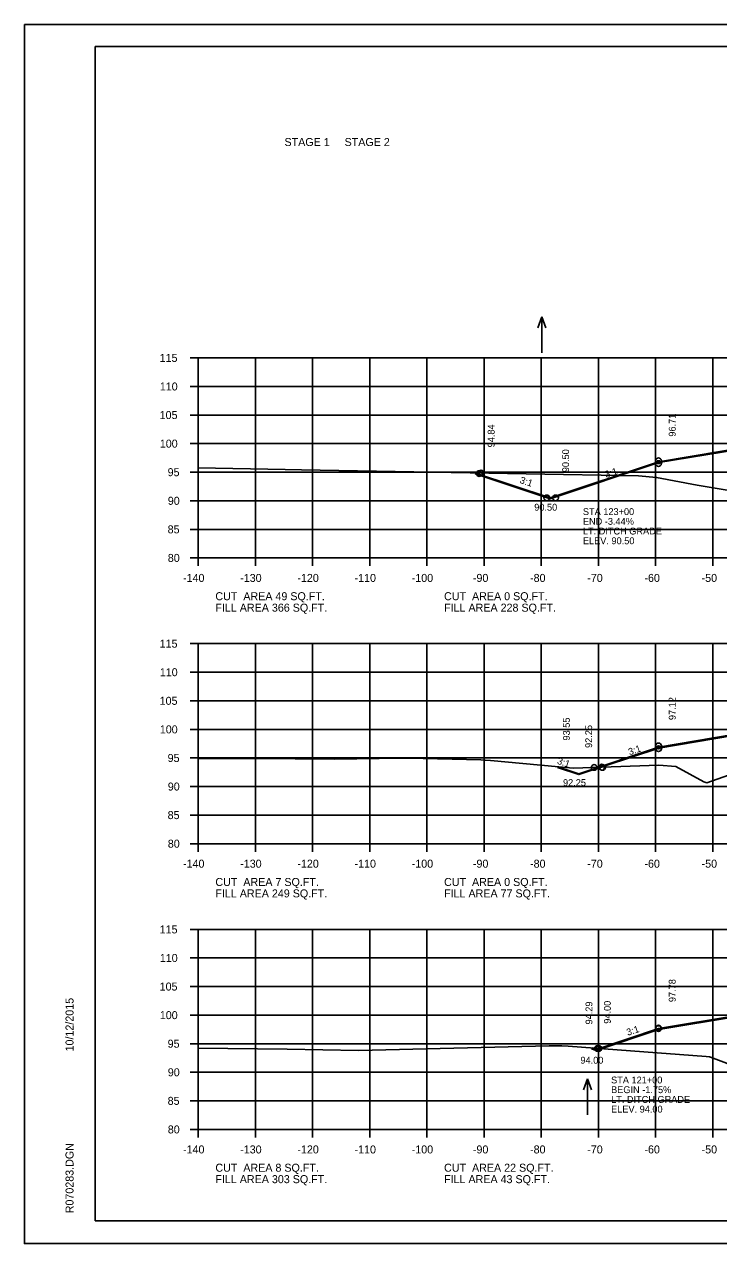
# Model space of a CAD drawing. Extents: x 1175611 to 1176402, y -433344 to -416213.
# Drawn here: x 1175610.6 to 1175732, y -431636.8 to -431423.5 of the extents above; entities that cross this region are included whole.
import ezdxf

# ---------------------------------------------------------------- set-up
doc = ezdxf.new("R2010")
doc.units = 0
for name, color, linetype in [('Default', 7, 'Continuous'), ('R_Axis', 7, 'Continuous'), ('R_Axis Annot', 7, 'Continuous'), ('R_Border', 7, 'Continuous'), ('R_Exist Surface', 7, 'Continuous'), ('R_Fin Surface', 7, 'Continuous'), ('R_Grid', 7, 'Continuous'), ('R_No Plot', 7, 'Continuous'), ('R_Water Annot', 7, 'Continuous'), ('R_Xsect Elev', 7, 'Continuous'), ('R_Xsect Slope', 7, 'Continuous')]:
    doc.layers.add(name, color=color, linetype=linetype)

msp = doc.modelspace()

# ---------------------------------------------------------------- linework, layer by layer
at = {"layer": 'Default'}
for points in [[(1175689.4, -431502.15), (1175702.5, -431506.52), (1175721.51, -431500.18), (1175732.58, -431498.34), (1175743.49, -431496.52), (1175749.48, -431496.25), (1175780.98, -431494.85), (1175810.48, -431493.53), (1175812.48, -431493.44), (1175818.46, -431493.17), (1175830.18, -431495.13), (1175840.43, -431496.83), (1175857.93, -431502.67)], [(1175703.82, -431553.54), (1175707.52, -431554.77), (1175721.51, -431550.11), (1175734.59, -431547.93), (1175743.49, -431546.44), (1175749.48, -431546.21), (1175751.48, -431546.15), (1175780.98, -431545.38), (1175810.48, -431544.6), (1175818.46, -431544.39), (1175829.43, -431546.22), (1175840.43, -431548.05), (1175852.38, -431552.04)], [(1175709.76, -431602.75), (1175710.57, -431603.02), (1175721.51, -431599.37), (1175735.23, -431597.09), (1175743.49, -431595.71), (1175749.48, -431595.47), (1175751.48, -431595.43), (1175780.97, -431594.84), (1175810.47, -431594.61), (1175818.46, -431594.55), (1175828.68, -431596.25), (1175840.43, -431598.21), (1175846.47, -431600.22)]]:
    msp.add_lwpolyline(points, dxfattribs=at)
at = {"layer": 'R_Axis'}
for p, q in [((1175639.57, -431481.85), (1175640.97, -431481.85)), ((1175640.97, -431516.85), (1175640.97, -431481.85)), ((1175639.57, -431486.85), (1175640.97, -431486.85)), ((1175639.57, -431491.85), (1175640.97, -431491.85)), ((1175639.57, -431496.85), (1175640.97, -431496.85)), ((1175639.57, -431501.85), (1175640.97, -431501.85)), ((1175639.57, -431506.85), (1175640.97, -431506.85)), ((1175639.57, -431511.85), (1175640.97, -431511.85)), ((1175639.57, -431516.85), (1175640.97, -431516.85)), ((1175640.97, -431516.85), (1175920.97, -431516.85)), ((1175640.97, -431518.25), (1175640.97, -431516.85)), ((1175650.97, -431518.25), (1175650.97, -431516.85)), ((1175660.97, -431518.25), (1175660.97, -431516.85)), ((1175670.97, -431518.25), (1175670.97, -431516.85)), ((1175680.97, -431518.25), (1175680.97, -431516.85)), ((1175690.97, -431518.25), (1175690.97, -431516.85)), ((1175700.97, -431518.25), (1175700.97, -431516.85)), ((1175710.97, -431518.25), (1175710.97, -431516.85)), ((1175720.97, -431518.25), (1175720.97, -431516.85)), ((1175730.97, -431518.25), (1175730.97, -431516.85)), ((1175639.57, -431531.85), (1175640.97, -431531.85)), ((1175640.97, -431566.85), (1175640.97, -431531.85)), ((1175639.57, -431536.85), (1175640.97, -431536.85)), ((1175639.57, -431541.85), (1175640.97, -431541.85)), ((1175639.57, -431546.85), (1175640.97, -431546.85)), ((1175639.57, -431551.85), (1175640.97, -431551.85)), ((1175639.57, -431556.85), (1175640.97, -431556.85)), ((1175639.57, -431561.85), (1175640.97, -431561.85)), ((1175639.57, -431566.85), (1175640.97, -431566.85)), ((1175640.97, -431566.85), (1175920.97, -431566.85)), ((1175640.97, -431568.25), (1175640.97, -431566.85)), ((1175650.97, -431568.25), (1175650.97, -431566.85)), ((1175660.97, -431568.25), (1175660.97, -431566.85)), ((1175670.97, -431568.25), (1175670.97, -431566.85)), ((1175680.97, -431568.25), (1175680.97, -431566.85)), ((1175690.97, -431568.25), (1175690.97, -431566.85)), ((1175700.97, -431568.25), (1175700.97, -431566.85)), ((1175710.97, -431568.25), (1175710.97, -431566.85)), ((1175720.97, -431568.25), (1175720.97, -431566.85)), ((1175730.97, -431568.25), (1175730.97, -431566.85)), ((1175639.57, -431581.85), (1175640.97, -431581.85)), ((1175640.97, -431616.85), (1175640.97, -431581.85)), ((1175639.57, -431586.85), (1175640.97, -431586.85)), ((1175639.57, -431591.85), (1175640.97, -431591.85)), ((1175639.57, -431596.85), (1175640.97, -431596.85)), ((1175639.57, -431601.85), (1175640.97, -431601.85)), ((1175639.57, -431606.85), (1175640.97, -431606.85)), ((1175639.57, -431611.85), (1175640.97, -431611.85)), ((1175639.57, -431616.85), (1175640.97, -431616.85)), ((1175640.97, -431616.85), (1175920.97, -431616.85)), ((1175640.97, -431618.25), (1175640.97, -431616.85)), ((1175650.97, -431618.25), (1175650.97, -431616.85)), ((1175660.97, -431618.25), (1175660.97, -431616.85)), ((1175670.97, -431618.25), (1175670.97, -431616.85)), ((1175680.97, -431618.25), (1175680.97, -431616.85)), ((1175690.97, -431618.25), (1175690.97, -431616.85)), ((1175700.97, -431618.25), (1175700.97, -431616.85)), ((1175710.97, -431618.25), (1175710.97, -431616.85)), ((1175720.97, -431618.25), (1175720.97, -431616.85)), ((1175730.97, -431618.25), (1175730.97, -431616.85))]:
    msp.add_line(p, q, dxfattribs=at)
at = {"layer": 'R_Border'}
for p, q in [((1175622.97, -431427.39), (1175939.15, -431427.39)), ((1175622.97, -431632.85), (1175622.97, -431427.39)), ((1175622.97, -431632.85), (1175622.97, -431632.85)), ((1175939.15, -431632.85), (1175622.97, -431632.85))]:
    msp.add_line(p, q, dxfattribs=at)
at = {"layer": 'R_Exist Surface'}
for points in [[(1175640.97, -431501.07), (1175656.15, -431501.37), (1175659.05, -431501.46), (1175717.97, -431502.5), (1175721.15, -431502.75), (1175728.23, -431504.09), (1175743.34, -431506.65)], [(1175640.97, -431551.93), (1175642.76, -431551.94), (1175650.93, -431551.96), (1175664.86, -431552.09), (1175676.49, -431551.88), (1175677.78, -431551.9), (1175690.41, -431552.17), (1175691.15, -431552.22), (1175692.09, -431552.32), (1175706.57, -431553.62), (1175721.54, -431553.14), (1175724.53, -431553.34), (1175729.39, -431556.01), (1175729.92, -431556.23), (1175736.71, -431553.83)], [(1175640.97, -431602.62), (1175656.55, -431602.83), (1175668.99, -431603.01), (1175702.34, -431602.25), (1175704.58, -431602.2), (1175705.68, -431602.28), (1175729.78, -431604.11), (1175730.39, -431604.15), (1175730.57, -431604.22), (1175735.98, -431606.24)]]:
    msp.add_lwpolyline(points, dxfattribs=at)
at = {"layer": 'R_Fin Surface'}
for points in [[(1175689.45, -431502), (1175702.5, -431506.35), (1175721.47, -431500.02), (1175732.55, -431498.18), (1175743.47, -431496.36), (1175749.47, -431496.09), (1175751.47, -431496), (1175780.97, -431494.68), (1175810.47, -431493.36), (1175812.47, -431493.27), (1175818.47, -431493.01), (1175830.21, -431494.96), (1175840.47, -431496.67), (1175857.98, -431502.51)], [(1175689.45, -431502), (1175702.5, -431506.35), (1175721.47, -431500.02), (1175732.55, -431498.18), (1175743.47, -431496.36), (1175749.47, -431496.09), (1175751.47, -431496), (1175780.97, -431494.68), (1175810.47, -431493.36), (1175812.47, -431493.27), (1175818.47, -431493.01), (1175830.21, -431494.96), (1175840.47, -431496.67), (1175857.98, -431502.51)], [(1175703.87, -431553.38), (1175707.52, -431554.6), (1175721.47, -431549.95), (1175734.56, -431547.76), (1175743.47, -431546.28), (1175749.47, -431546.04), (1175751.47, -431545.99), (1175780.97, -431545.21), (1175810.47, -431544.44), (1175812.47, -431544.38), (1175818.47, -431544.22), (1175829.46, -431546.06), (1175840.47, -431547.89), (1175852.44, -431551.88)], [(1175703.87, -431553.38), (1175707.52, -431554.6), (1175721.47, -431549.95), (1175734.56, -431547.76), (1175743.47, -431546.28), (1175749.47, -431546.04), (1175751.47, -431545.99), (1175780.97, -431545.21), (1175810.47, -431544.44), (1175812.47, -431544.38), (1175818.47, -431544.22), (1175829.46, -431546.06), (1175840.47, -431547.89), (1175852.44, -431551.88)], [(1175709.81, -431602.59), (1175710.57, -431602.85), (1175721.47, -431599.21), (1175735.2, -431596.92), (1175743.47, -431595.55), (1175749.47, -431595.31), (1175751.47, -431595.27), (1175780.97, -431594.68), (1175810.47, -431594.44), (1175812.47, -431594.43), (1175818.47, -431594.38), (1175828.71, -431596.08), (1175840.47, -431598.05), (1175846.53, -431600.06)], [(1175709.81, -431602.59), (1175710.57, -431602.85), (1175721.47, -431599.21), (1175735.2, -431596.92), (1175743.47, -431595.55), (1175749.47, -431595.31), (1175751.47, -431595.27), (1175780.97, -431594.68), (1175810.47, -431594.44), (1175812.47, -431594.43), (1175818.47, -431594.38), (1175828.71, -431596.08), (1175840.47, -431598.05), (1175846.53, -431600.06)]]:
    msp.add_lwpolyline(points, dxfattribs=at)
at = {"layer": 'R_Grid'}
for p, q in [((1175640.97, -431481.85), (1175920.97, -431481.85)), ((1175640.97, -431516.85), (1175640.97, -431481.85)), ((1175650.97, -431516.85), (1175650.97, -431481.85)), ((1175660.97, -431516.85), (1175660.97, -431481.85)), ((1175670.97, -431516.85), (1175670.97, -431481.85)), ((1175680.97, -431516.85), (1175680.97, -431481.85)), ((1175690.97, -431516.85), (1175690.97, -431481.85)), ((1175700.97, -431516.85), (1175700.97, -431481.85)), ((1175710.97, -431516.85), (1175710.97, -431481.85)), ((1175720.97, -431516.85), (1175720.97, -431481.85)), ((1175730.97, -431516.85), (1175730.97, -431481.85)), ((1175640.97, -431486.85), (1175920.97, -431486.85)), ((1175640.97, -431491.85), (1175920.97, -431491.85)), ((1175640.97, -431496.85), (1175920.97, -431496.85)), ((1175640.97, -431501.85), (1175920.97, -431501.85)), ((1175640.97, -431506.85), (1175920.97, -431506.85)), ((1175640.97, -431511.85), (1175920.97, -431511.85)), ((1175640.97, -431516.85), (1175920.97, -431516.85)), ((1175640.97, -431531.85), (1175920.97, -431531.85)), ((1175640.97, -431566.85), (1175640.97, -431531.85)), ((1175650.97, -431566.85), (1175650.97, -431531.85)), ((1175660.97, -431566.85), (1175660.97, -431531.85)), ((1175670.97, -431566.85), (1175670.97, -431531.85)), ((1175680.97, -431566.85), (1175680.97, -431531.85)), ((1175690.97, -431566.85), (1175690.97, -431531.85)), ((1175700.97, -431566.85), (1175700.97, -431531.85)), ((1175710.97, -431566.85), (1175710.97, -431531.85)), ((1175720.97, -431566.85), (1175720.97, -431531.85)), ((1175730.97, -431566.85), (1175730.97, -431531.85)), ((1175640.97, -431536.85), (1175920.97, -431536.85)), ((1175640.97, -431541.85), (1175920.97, -431541.85)), ((1175640.97, -431546.85), (1175920.97, -431546.85)), ((1175640.97, -431551.85), (1175920.97, -431551.85)), ((1175640.97, -431556.85), (1175920.97, -431556.85)), ((1175640.97, -431561.85), (1175920.97, -431561.85)), ((1175640.97, -431566.85), (1175920.97, -431566.85)), ((1175640.97, -431581.85), (1175920.97, -431581.85)), ((1175640.97, -431616.85), (1175640.97, -431581.85)), ((1175650.97, -431616.85), (1175650.97, -431581.85)), ((1175660.97, -431616.85), (1175660.97, -431581.85)), ((1175670.97, -431616.85), (1175670.97, -431581.85)), ((1175680.97, -431616.85), (1175680.97, -431581.85)), ((1175690.97, -431616.85), (1175690.97, -431581.85)), ((1175700.97, -431616.85), (1175700.97, -431581.85)), ((1175710.97, -431616.85), (1175710.97, -431581.85)), ((1175720.97, -431616.85), (1175720.97, -431581.85)), ((1175730.97, -431616.85), (1175730.97, -431581.85)), ((1175640.97, -431586.85), (1175920.97, -431586.85)), ((1175640.97, -431591.85), (1175920.97, -431591.85)), ((1175640.97, -431596.85), (1175920.97, -431596.85)), ((1175640.97, -431601.85), (1175920.97, -431601.85)), ((1175640.97, -431606.85), (1175920.97, -431606.85)), ((1175640.97, -431611.85), (1175920.97, -431611.85)), ((1175640.97, -431616.85), (1175920.97, -431616.85))]:
    msp.add_line(p, q, dxfattribs=at)
at = {"layer": 'R_No Plot'}
for p, q in [((1175610.57, -431423.49), (1175943.91, -431423.49)), ((1175610.57, -431636.83), (1175943.91, -431636.83))]:
    msp.add_line(p, q, dxfattribs=at)
msp.add_lwpolyline([(1175610.57, -431423.49), (1175943.91, -431423.49), (1175943.91, -431636.83), (1175610.57, -431636.83)], close=True, dxfattribs=at)
for centre in [(1175721.47, -431499.84), (1175721.47, -431500.34), (1175721.47, -431500.34), (1175690.11, -431502.09), (1175690.46, -431502.01), (1175690.46, -431502.01), (1175701.94, -431506.35), (1175703.46, -431506.35), (1175703.46, -431506.35), (1175721.47, -431549.75), (1175721.47, -431550.23), (1175721.47, -431550.23), (1175710.22, -431553.51), (1175711.58, -431553.46), (1175711.58, -431553.46), (1175711.68, -431553.5), (1175711.68, -431553.5), (1175721.47, -431599.11), (1175721.47, -431599.21), (1175721.47, -431599.21), (1175710.8, -431602.67), (1175711.05, -431602.69), (1175711.05, -431602.69)]:
    msp.add_circle(centre, 0.5, dxfattribs=at)
at = {"layer": 'R_Water Annot'}
for p, q in [((1175701.07, -431474.68), (1175700.37, -431476.6)), ((1175701.07, -431480.96), (1175701.07, -431474.68)), ((1175701.07, -431474.68), (1175701.77, -431476.6)), ((1175709.05, -431608.02), (1175708.35, -431609.94)), ((1175709.05, -431614.3), (1175709.05, -431608.02)), ((1175709.05, -431608.02), (1175709.75, -431609.94))]:
    msp.add_line(p, q, dxfattribs=at)

# ---------------------------------------------------------------- texts
at = {"layer": 'Default'}
for s, p in [('STAGE 1     STAGE 2', (1175656.06, -431444.78)), ('CUT  AREA 49 SQ.FT.', (1175643.97, -431524.25)), ('CUT  AREA 0 SQ.FT.', (1175683.97, -431524.25)), ('FILL AREA 366 SQ.FT.', (1175643.97, -431526.25)), ('FILL AREA 228 SQ.FT.', (1175683.97, -431526.25)), ('CUT  AREA 7 SQ.FT.', (1175643.97, -431574.25)), ('CUT  AREA 0 SQ.FT.', (1175683.97, -431574.25)), ('FILL AREA 249 SQ.FT.', (1175643.97, -431576.25)), ('FILL AREA 77 SQ.FT.', (1175683.97, -431576.25)), ('CUT  AREA 8 SQ.FT.', (1175643.97, -431624.25)), ('CUT  AREA 22 SQ.FT.', (1175683.97, -431624.25)), ('FILL AREA 303 SQ.FT.', (1175643.97, -431626.25)), ('FILL AREA 43 SQ.FT.', (1175683.97, -431626.25))]:
    msp.add_text(s, height=1.4, dxfattribs=at).set_placement(p)
at = {"layer": 'R_Axis Annot'}
for s, p in [('115', (1175634.22, -431482.55)), ('110', (1175634.25, -431487.55)), ('105', (1175634.22, -431492.55)), ('100', (1175634.25, -431497.55)), ('95', (1175635.62, -431502.55)), ('90', (1175635.65, -431507.55)), ('85', (1175635.62, -431512.55)), ('80', (1175635.65, -431517.55)), ('-140', (1175638.31, -431521.05)), ('-130', (1175648.31, -431521.05)), ('-120', (1175658.31, -431521.05)), ('-110', (1175668.31, -431521.05)), ('-100', (1175678.31, -431521.05)), ('-90', (1175689.01, -431521.05)), ('-80', (1175699.01, -431521.05)), ('-70', (1175709.01, -431521.05)), ('-60', (1175719.01, -431521.05)), ('-50', (1175729.01, -431521.05)), ('115', (1175634.22, -431532.55)), ('110', (1175634.25, -431537.55)), ('105', (1175634.22, -431542.55)), ('100', (1175634.25, -431547.55)), ('95', (1175635.62, -431552.55)), ('90', (1175635.65, -431557.55)), ('85', (1175635.62, -431562.55)), ('80', (1175635.65, -431567.55)), ('-140', (1175638.31, -431571.05)), ('-130', (1175648.31, -431571.05)), ('-120', (1175658.31, -431571.05)), ('-110', (1175668.31, -431571.05)), ('-100', (1175678.31, -431571.05)), ('-90', (1175689.01, -431571.05)), ('-80', (1175699.01, -431571.05)), ('-70', (1175709.01, -431571.05)), ('-60', (1175719.01, -431571.05)), ('-50', (1175729.01, -431571.05)), ('115', (1175634.22, -431582.55)), ('110', (1175634.25, -431587.55)), ('105', (1175634.22, -431592.55)), ('100', (1175634.25, -431597.55)), ('95', (1175635.62, -431602.55)), ('90', (1175635.65, -431607.55)), ('85', (1175635.62, -431612.55)), ('80', (1175635.65, -431617.55)), ('-140', (1175638.31, -431621.05)), ('-130', (1175648.31, -431621.05)), ('-120', (1175658.31, -431621.05)), ('-110', (1175668.31, -431621.05)), ('-100', (1175678.31, -431621.05)), ('-90', (1175689.01, -431621.05)), ('-80', (1175699.01, -431621.05)), ('-70', (1175709.01, -431621.05)), ('-60', (1175719.01, -431621.05)), ('-50', (1175729.01, -431621.05))]:
    msp.add_text(s, height=1.4, dxfattribs=at).set_placement(p)
at = {"layer": 'R_Border'}
for s, p in [('10/12/2015', (1175619.16, -431603.2)), ('R070283.DGN', (1175619.16, -431631.52))]:
    msp.add_text(s, height=1.4, rotation=90, dxfattribs=at).set_placement(p)
at = {"layer": 'R_Water Annot'}
for s, p in [('STA 123+00', (1175708.25, -431509.35)), ('END -3.44%', (1175708.25, -431511.05)), ('LT. DITCH GRADE', (1175708.25, -431512.75)), ('ELEV. 90.50', (1175708.25, -431514.45)), ('STA 121+00', (1175713.18, -431608.8)), ('BEGIN -1.75%', (1175713.18, -431610.5)), ('LT. DITCH GRADE', (1175713.18, -431612.2)), ('ELEV. 94.00', (1175713.18, -431613.9))]:
    msp.add_text(s, height=1.2, dxfattribs=at).set_placement(p)
at = {"layer": 'R_Xsect Elev'}
for s, p in [('96.71', (1175724.47, -431495.63)), ('94.84', (1175692.8, -431497.5)), ('90.50', (1175705.83, -431501.85)), ('97.12', (1175724.47, -431545.22)), ('93.55', (1175705.96, -431548.8)), ('92.25', (1175709.86, -431550.1)), ('97.78', (1175724.47, -431594.57)), ('94.29', (1175709.91, -431598.48)), ('94.00', (1175713.13, -431598.35))]:
    msp.add_text(s, height=1.2, rotation=90, dxfattribs=at).set_placement(p)
for s, p in [('90.50', (1175699.74, -431508.58)), ('92.25', (1175704.77, -431556.76)), ('94.00', (1175707.82, -431605.34))]:
    msp.add_text(s, height=1.2, dxfattribs=at).set_placement(p)
at = {"layer": 'R_Xsect Slope'}
for rotation, p in [(341.5651, (1175697.12, -431503.71)), (18.4349, (1175712.31, -431502.87)), (18.4349, (1175716.42, -431551.39)), (341.5651, (1175703.65, -431552.85)), (18.4349, (1175716.1, -431600.48))]:
    msp.add_text('3:1', height=1.2, rotation=rotation, dxfattribs=at).set_placement(p)

doc.saveas('drawing.dxf')
